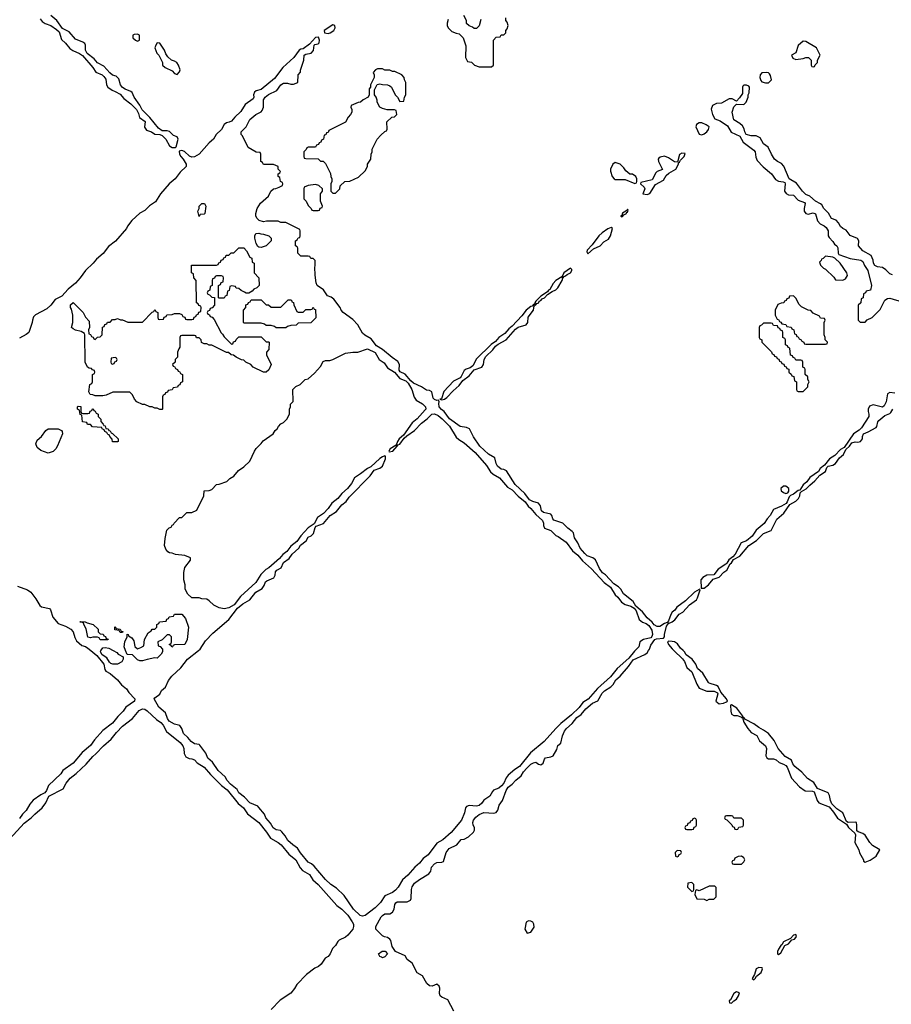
# Model space of a CAD drawing. Header units: inches. Extents: x 2380053 to 2584298, y 380219 to 546618.
# Tile 432 of 656: x 2482419 to 2489461, y 447142 to 455096. Entities that reach past the tile are written whole.
import ezdxf

# ---------------------------------------------------------------- set-up
doc = ezdxf.new("R2010")
doc.units = ezdxf.units.IN
doc.header["$MEASUREMENT"] = 0
doc.layers.add('C4484', color=7, linetype='Continuous')
doc.layers.add('C4485', color=7, linetype='Continuous')

msp = doc.modelspace()

# ---------------------------------------------------------------- linework, layer by layer
at = {"layer": 'C4484', "color": 2, "elevation": 50}
for points in [[(2482993.3, 450000), (2483040.9, 449960.9), (2483099.1, 449890), (2483106.8, 449846.8), (2483114.8, 449834.8), (2483150, 449816), (2483210, 449762.8), (2483242, 449722), (2483280.7, 449690), (2483300.4, 449660.4), (2483350.4, 449610.4), (2483346, 449590), (2483276.7, 449543.3), (2483255.5, 449510), (2483211.8, 449468.2), (2483170, 449413.2), (2483090, 449354), (2483022, 449278), (2482990, 449232.7), (2482924.4, 449175.6), (2482850.8, 449090), (2482768.5, 449031.5), (2482750, 449005.2), (2482650.7, 448909.3), (2482636, 448870), (2482622, 448850), (2482590, 448835.3), (2482528.2, 448791.8), (2482502, 448758), (2482472.1, 448707.9), (2482441.1, 448678.9), (2482416.5, 448643.5)], [(2483174.4, 450000), (2483203.6, 449983.6), (2483214, 449970), (2483254, 449950), (2483254, 449930), (2483244.7, 449910), (2483210, 449889.5), (2483170.4, 449889.6), (2483156.1, 449896.1), (2483145.3, 449905.3), (2483122.5, 449942.5), (2483084.2, 449964.2), (2483072.7, 449990), (2483075.5, 450000)], [(2483573, 450000), (2483572, 449990), (2483562, 449970), (2483530, 449938), (2483510, 449942), (2483450, 449928.7), (2483410, 449918), (2483390, 449918), (2483370, 449926), (2483330, 449966), (2483287.3, 449967.3), (2483274.1, 450000)], [(2487390.5, 450000), (2487385.3, 449994.7), (2487341.1, 449938.9), (2487245.1, 449854.9), (2487192.4, 449787.6), (2487086.9, 449693.1), (2487012.3, 449607.7), (2486970, 449579.5), (2486939.9, 449540.1), (2486878.3, 449481.7), (2486790.5, 449410), (2486750.5, 449370), (2486655.3, 449264.7), (2486547.2, 449172.8), (2486456, 449064), (2486419.9, 449040.1), (2486366.4, 448993.6), (2486348.9, 448971.1), (2486330.4, 448929.6), (2486311.9, 448908.1), (2486290.4, 448889.6), (2486248.4, 448871.6), (2486238.4, 448861.6), (2486217.2, 448822.8), (2486170, 448792.7), (2486153.3, 448766.7), (2486130.3, 448749.7), (2486110, 448742), (2486050, 448749.2), (2486030, 448741.2), (2486022, 448730), (2486011.8, 448690), (2485988.2, 448630), (2485905.5, 448530), (2485838.8, 448470), (2485790, 448445.2), (2485718.8, 448350), (2485679.9, 448320.1), (2485650, 448282.7), (2485610.3, 448249.7), (2485554, 448186), (2485511.8, 448148.2), (2485477, 448090), (2485455.3, 448064.7), (2485430, 448046.6), (2485370, 448018), (2485335.4, 447964.6), (2485290, 447922.9), (2485210, 447860.9), (2485190, 447855.1), (2485170, 447860.9), (2485116, 447910), (2485041, 448021), (2484979.3, 448079.3), (2484933.2, 448110), (2484889.8, 448149.8), (2484799.4, 448259.4), (2484776.9, 448276.9), (2484749.7, 448289.7), (2484686.7, 448366.7), (2484664.7, 448404.7), (2484626, 448430), (2484585.3, 448465.3), (2484564.1, 448504.1), (2484537, 448537), (2484526, 448546), (2484490, 448551.8), (2484467.2, 448567.2), (2484445.1, 448605.1), (2484408.3, 448648.3), (2484397.6, 448677.6), (2484352, 448732), (2484342, 448742), (2484279.3, 448770), (2484235.8, 448815.8), (2484189.7, 448849.7), (2484177.1, 448877.1), (2484120.9, 448920.9), (2484094, 448950), (2484078.9, 448978.9), (2484022, 449030), (2483978, 449098), (2483939.5, 449130), (2483922, 449170), (2483875.6, 449235.6), (2483870, 449240.9), (2483830, 449247.8), (2483804.1, 449264.1), (2483777.2, 449297.2), (2483741.6, 449330), (2483729.6, 449370), (2483714, 449394), (2483670, 449404.7), (2483627, 449430), (2483613.6, 449450), (2483597.2, 449497.2), (2483543.3, 449543.3), (2483505.2, 449610), (2483510, 449618), (2483552.1, 449647.9), (2483563.9, 449676.1), (2483596.9, 449703.1), (2483620.7, 449759.3), (2483647.3, 449792.7), (2483719.7, 449860.3), (2483774.5, 449930), (2483863.3, 450000)], [(2485927.1, 447087.1), (2485878.3, 447178.3), (2485830, 447199.5), (2485816, 447210), (2485809.6, 447229.6), (2485812.7, 447272.7), (2485808.7, 447290), (2485790, 447304), (2485750.4, 447289.6), (2485730, 447292.3), (2485709.7, 447309.7), (2485672.3, 447372.3), (2485630, 447397.2), (2485590, 447474), (2485550, 447505.2), (2485534.2, 447534.2), (2485456, 447570), (2485429.7, 447609.7), (2485417.4, 447657.4), (2485409.7, 447669.7), (2485390, 447682.9), (2485366.9, 447686.9), (2485350, 447696), (2485297.2, 447750), (2485297.2, 447770), (2485339, 447850), (2485350, 447861), (2485370, 447874), (2485410, 447874), (2485432, 447888), (2485443.7, 447910), (2485449.4, 447950), (2485458, 447962), (2485470, 447970.5), (2485550, 447970.7), (2485576.6, 447983.4), (2485582.7, 447997.3), (2485584.5, 448070), (2485590, 448091), (2485610, 448121), (2485649, 448150), (2485724.7, 448195.3), (2485740.7, 448219.3), (2485747, 448250), (2485770, 448276.3), (2485790, 448287.3), (2485830, 448291), (2485843.1, 448296.9), (2485866, 448370), (2485890, 448401), (2485949.6, 448430.4), (2485986.8, 448473.2), (2486010, 448476), (2486045.6, 448494.4), (2486086, 448534), (2486093.2, 448550), (2486093.2, 448570), (2486082.7, 448590), (2486079.5, 448610), (2486085.6, 448630), (2486105.4, 448654.6), (2486130, 448675.5), (2486170, 448690.6), (2486250, 448686), (2486269, 448691), (2486282, 448710), (2486294, 448750), (2486321.2, 448790), (2486349.3, 448870), (2486364.4, 448895.6), (2486398.3, 448921.7), (2486426.6, 448953.4), (2486471.7, 448988.3), (2486490, 449021), (2486516, 449050), (2486550, 449082), (2486570, 449093.4), (2486590, 449097.3), (2486610, 449082.8), (2486630, 449076), (2486648.7, 449090), (2486658, 449122), (2486666.3, 449133.7), (2486710, 449141), (2486729.1, 449150.9), (2486760.2, 449199.8), (2486766, 449234), (2486790, 449252), (2486803.7, 449310), (2486822, 449350), (2486838, 449370), (2486882.7, 449410), (2486921.3, 449458.7), (2486956.1, 449483.9), (2486992.3, 449530), (2487046, 449574), (2487090, 449594.8), (2487124, 449656), (2487144, 449676), (2487194, 449706), (2487214.7, 449725.3), (2487236.2, 449763.8), (2487270, 449794), (2487338, 449870), (2487374.5, 449925.5), (2487470, 449968), (2487490, 449982), (2487500.7, 450000)], [(2487704.3, 450000), (2487774.4, 449934.4), (2487790.4, 449910.4), (2487810, 449862.8), (2487850, 449827.3), (2487889.3, 449729.3), (2487910, 449694.9), (2487971.3, 449671.3), (2488030.9, 449670.9), (2488057.3, 449657.3), (2488061, 449650), (2488044.9, 449590), (2488070, 449570.6), (2488104.5, 449575.5), (2488130, 449584.7), (2488138, 449590), (2488129.3, 449610), (2488084.7, 449664.7), (2488062, 449710), (2488050, 449719), (2487990, 449736), (2487983, 449743), (2487937.7, 449817.7), (2487896.2, 449856.2), (2487880.9, 449890), (2487852, 449930), (2487804.4, 449964.4), (2487789.3, 449990), (2487778.5, 450000)], [(2482340.5, 448479.5), (2482455.2, 448604.8), (2482512.2, 448647.8), (2482540.4, 448679.6), (2482599.5, 448730), (2482631.3, 448768.7), (2482655.1, 448824.9), (2482770, 448882), (2482794, 448930), (2482827, 448970), (2482873.9, 449006.1), (2482957.2, 449082.8), (2483010, 449144.9), (2483035.2, 449164.8), (2483095.1, 449230), (2483156.6, 449283.4), (2483201.3, 449338.7), (2483250, 449388), (2483329.7, 449450.3), (2483383.3, 449516.7), (2483410, 449530.4), (2483430, 449525.5), (2483450, 449512.7), (2483523.4, 449443.4), (2483558, 449418), (2483577.2, 449397.2), (2483605.3, 449345.3), (2483716, 449256), (2483737.6, 449230), (2483746.4, 449210), (2483748.5, 449168.5), (2483761.7, 449141.7), (2483788.4, 449128.4), (2483810, 449125.5), (2483830, 449116.3), (2483853.5, 449093.5), (2483910, 449057.1), (2483959.9, 448999.9), (2484050, 448910.6), (2484094, 448874), (2484184.9, 448764.9), (2484228, 448730), (2484260.3, 448680.3), (2484350.5, 448610), (2484413, 448533), (2484444.4, 448484.4), (2484507.3, 448450), (2484530.3, 448430.3), (2484594.4, 448354.4), (2484650.3, 448310.3), (2484685.3, 448245.3), (2484702.9, 448222.9), (2484759.1, 448190), (2484788.6, 448148.6), (2484831.6, 448111.6), (2484980.3, 447940.3), (2485020.7, 447910), (2485070, 447862.8), (2485106, 447810), (2485114.8, 447790), (2485117.3, 447770), (2485110.4, 447749.6), (2485070, 447700.9), (2485050, 447685.1), (2484999.9, 447660.1), (2484990.4, 447649.6), (2484970, 447617.2), (2484946.9, 447593.1), (2484928.2, 447550), (2484910.3, 447529.7), (2484886.1, 447513.9), (2484854.4, 447465.6), (2484832.4, 447447.6), (2484804.8, 447435.2), (2484737, 447383), (2484657, 447303), (2484639.3, 447270), (2484610, 447232.3), (2484524.2, 447175.8), (2484450, 447099.5)]]:
    msp.add_lwpolyline(points, dxfattribs=at)
for points in [[(2488170, 449562), (2488162, 449558), (2488163.7, 449510), (2488170, 449486.8), (2488190, 449474.9), (2488215.9, 449475.9), (2488244.9, 449464.9), (2488250, 449458), (2488259.6, 449459.6), (2488270, 449422), (2488302, 449370), (2488330, 449339.1), (2488374.6, 449314.6), (2488397.1, 449270), (2488444.9, 449230), (2488453.4, 449210), (2488447.3, 449150), (2488454.8, 449134.8), (2488470, 449126), (2488510, 449126), (2488530, 449116), (2488554.6, 449094.6), (2488590, 449083), (2488610.4, 449070.4), (2488619, 449059), (2488654.9, 448970), (2488719.9, 448899.9), (2488766.5, 448866.5), (2488823.4, 448863.4), (2488837.6, 448857.6), (2488863, 448790), (2488874.8, 448770), (2488958.7, 448738.7), (2488995.2, 448695.2), (2489025.3, 448645.3), (2489098.5, 448598.5), (2489115.5, 448570), (2489165.8, 448525.8), (2489170.8, 448510.8), (2489166, 448450), (2489198.4, 448390), (2489205.5, 448365.5), (2489238, 448310), (2489238, 448298), (2489250, 448292), (2489290, 448306), (2489340.2, 448339.8), (2489368, 448390), (2489310, 448424.5), (2489287.6, 448450), (2489249.6, 448510), (2489230, 448523.5), (2489194.8, 448534.8), (2489183.7, 448543.7), (2489183.6, 448590), (2489179, 448610), (2489170, 448614), (2489111.9, 448611.9), (2489100.1, 448620.1), (2489070, 448689.3), (2489020.5, 448720.5), (2488981, 448761), (2488969.6, 448789.6), (2488962.7, 448830), (2488951.8, 448851.8), (2488864.5, 448884.5), (2488834.9, 448934.9), (2488785.4, 448965.4), (2488738.3, 449018.3), (2488682.8, 449062.8), (2488665.8, 449085.8), (2488653.6, 449113.6), (2488604.7, 449144.7), (2488547.7, 449207.7), (2488513.6, 449273.6), (2488469, 449330), (2488430, 449357.2), (2488390, 449377.2), (2488350, 449409.2), (2488283.1, 449443.1), (2488270, 449458), (2488260.4, 449460.4), (2488262, 449470), (2488214.3, 449534.3)], [(2488170, 448666), (2488130, 448666), (2488118, 448662), (2488114, 448650), (2488118, 448638), (2488132.7, 448632.7), (2488172.7, 448592.7), (2488178, 448578), (2488192.7, 448572.7), (2488198, 448558), (2488210, 448554), (2488222, 448558), (2488230, 448574), (2488262, 448578), (2488266, 448590), (2488266, 448630), (2488250, 448646), (2488190, 448646), (2488182, 448662)], [(2487870, 448646), (2487858, 448642), (2487852.7, 448627.3), (2487838, 448622), (2487832.7, 448607.3), (2487818, 448602), (2487812.7, 448587.3), (2487798, 448582), (2487794, 448570), (2487798, 448558), (2487810, 448554), (2487850, 448554), (2487862, 448558), (2487867.3, 448572.7), (2487882, 448578), (2487886, 448590), (2487886, 448630), (2487882, 448642)], [(2487730, 448386), (2487714, 448370), (2487718, 448338), (2487730, 448334), (2487742, 448338), (2487747.3, 448352.7), (2487762, 448358), (2487766, 448370), (2487762, 448382)], [(2488250, 448338), (2488223.6, 448336.4), (2488198, 448322), (2488192.7, 448307.3), (2488178, 448302), (2488174, 448290), (2488178, 448278), (2488190, 448274), (2488250, 448274), (2488270, 448294), (2488278, 448310), (2488270, 448326)], [(2487850, 448126), (2487818, 448122), (2487814, 448090), (2487850, 448054), (2487862, 448058), (2487866, 448070), (2487866, 448110)], [(2487990, 448098), (2487910, 448058), (2487890, 448066), (2487878, 448062), (2487874, 448030), (2487890, 447994), (2487950, 447992), (2487970, 447982), (2487990, 447992), (2488027.3, 447992.7), (2488046, 448010), (2488047.3, 448087.3), (2488036.4, 448096.4)], [(2486530, 447818), (2486510, 447806), (2486501, 447750), (2486518, 447718), (2486550, 447724.7), (2486575.5, 447764.5), (2486574, 447790), (2486564.7, 447804.7), (2486550, 447815.3)], [(2488690, 447706), (2488670, 447702), (2488646.4, 447673.6), (2488590, 447646), (2488578, 447622), (2488570, 447618), (2488550, 447588), (2488542.8, 447570), (2488542, 447550), (2488550, 447544.7), (2488570, 447558), (2488602, 447618), (2488630, 447632), (2488656.4, 447663.6), (2488678, 447670), (2488690, 447682), (2488695.3, 447690)], [(2485350, 447519), (2485342, 447522), (2485329.4, 447529.4), (2485319, 447550), (2485348.2, 447571.8), (2485372, 447572), (2485390.5, 447550), (2485370, 447525.2)], [(2488390, 447439.6), (2488370, 447429), (2488356.8, 447383.2), (2488338, 447350), (2488350, 447341), (2488362, 447350), (2488373.2, 447370), (2488410, 447398.8), (2488421.2, 447430), (2488416.6, 447436.6)], [(2488210, 447242), (2488187.7, 447230), (2488161, 447179), (2488152, 447170), (2488154, 447154), (2488170, 447152), (2488188.9, 447171.1), (2488210, 447182.8), (2488226.6, 447210), (2488235.5, 447235.5)]]:
    msp.add_lwpolyline(points, close=True, dxfattribs=at)
at = {"layer": 'C4485', "color": 2, "elevation": 50}
for points in [[(2482584.1, 455104.1), (2482601.6, 455081.6), (2482625.5, 455065.5), (2482670.4, 455050.4), (2482717.3, 455017.3), (2482737.3, 454997.3), (2482757.1, 454937.1), (2482790, 454906.8), (2482823.4, 454863.4), (2482846.9, 454846.9), (2482902, 454822), (2482926.2, 454806.2), (2483010.4, 454710.4), (2483033, 454673), (2483084.7, 454650), (2483098.4, 454638.4), (2483114.6, 454614.6), (2483120.7, 454570), (2483131, 454550), (2483165.5, 454525.5), (2483190, 454517.3), (2483230, 454494), (2483260.5, 454460.5), (2483317.4, 454417.4), (2483362, 454370), (2483378.7, 454338.7), (2483387, 454307), (2483432.7, 454272.7), (2483428.6, 454228.6), (2483443.9, 454203.9), (2483484.7, 454190), (2483510, 454171), (2483550, 454167.7), (2483570, 454160.7), (2483600.7, 454130), (2483630, 454076), (2483650, 454064), (2483676.5, 454063.5), (2483682, 454070), (2483699.6, 454130), (2483690, 454149.2), (2483660.5, 454160.5), (2483630, 454192), (2483610, 454197.6), (2483570, 454199.3), (2483540.1, 454220.1), (2483470, 454306), (2483407.5, 454367.5), (2483390, 454405.2), (2483342.7, 454470), (2483327, 454507), (2483316.6, 454516.6), (2483270, 454535.1), (2483249.6, 454549.6), (2483233.2, 454570), (2483219, 454619), (2483199, 454639), (2483170, 454649), (2483146.6, 454666.6), (2483099.6, 454719.6), (2483047.6, 454747.6), (2483019.6, 454779.6), (2482963.7, 454823.7), (2482949.3, 454849.3), (2482949.3, 454889.3), (2482944.7, 454904.7), (2482930, 454915.3), (2482870, 454939.3), (2482817.7, 454997.7), (2482765.4, 455025.4), (2482719, 455090), (2482669.6, 455129.6)], [(2485882, 455098), (2485872.7, 455067.3), (2485872, 455050), (2485882, 455030), (2485910, 455002), (2485946, 454986), (2485970, 454982), (2486002, 454950), (2486023.6, 454883.6), (2486022, 454790), (2486038, 454758), (2486070, 454754), (2486094, 454730), (2486130, 454714), (2486230, 454714), (2486246, 454730), (2486246, 454930), (2486270, 454954), (2486302, 454958), (2486310, 454974), (2486330, 454974), (2486346, 454990), (2486346, 455010), (2486356.4, 455023.6), (2486366, 455050), (2486356.4, 455076.4), (2486346, 455090), (2486346, 455110)], [(2486143.6, 455096.4), (2486130, 455046), (2486110, 455026), (2486090, 455026), (2486076.4, 455036.4), (2486050, 455046), (2486030, 455066), (2486028, 455090), (2486008, 455130)], [(2487500.7, 450000), (2487506.6, 450010), (2487517.6, 450042.4), (2487551.9, 450088.1), (2487564.5, 450095.5), (2487620.4, 450099.6), (2487629.1, 450110.9), (2487629.1, 450129.1), (2487644.1, 450195.9), (2487660.2, 450219.8), (2487690, 450230.8), (2487711.5, 450248.5), (2487747.3, 450292.7), (2487776, 450310), (2487829.5, 450370.5), (2487886, 450410), (2487895.4, 450424.6), (2487918, 450490), (2487915.3, 450495.3), (2487910, 450494), (2487870, 450472.7), (2487799.5, 450400.5), (2487728.6, 450351.4), (2487712.8, 450327.2), (2487690, 450309), (2487679.1, 450290), (2487661, 450239), (2487652, 450230), (2487658, 450222), (2487650, 450226), (2487630, 450219.3), (2487590, 450195.1), (2487570, 450194.5), (2487546.6, 450206.6), (2487529, 450230), (2487490, 450264), (2487450, 450313.2), (2487398, 450358), (2487375.9, 450395.9), (2487297.6, 450457.6), (2487276.3, 450496.3), (2487255.8, 450515.8), (2487219.5, 450539.5), (2487151.4, 450611.4), (2487127, 450627), (2487102.4, 450662.4), (2487071.7, 450731.7), (2487050, 450749.3), (2487005.1, 450765.1), (2486983.8, 450783.8), (2486948.3, 450828.3), (2486929.6, 450869.6), (2486901.2, 450910), (2486892.3, 450950), (2486882.7, 450962.7), (2486848.3, 450988.3), (2486808.2, 451028.2), (2486733.6, 451053.6), (2486725.3, 451065.3), (2486719.6, 451090), (2486710, 451102), (2486650, 451114), (2486635.6, 451130), (2486626.6, 451170), (2486610, 451189.6), (2486564, 451204), (2486537.6, 451217.6), (2486499.5, 451270), (2486422, 451342), (2486351.5, 451451.5), (2486330, 451462), (2486310, 451465.6), (2486278.4, 451490), (2486268, 451510), (2486256.6, 451556.6), (2486206.6, 451586.6), (2486136, 451650), (2486085.7, 451725.7), (2486052.2, 451792.2), (2486030, 451801.7), (2485977.2, 451810), (2485892.8, 451872.8), (2485849.3, 451930), (2485826.6, 451946.6), (2485808.2, 451968.2), (2485804.1, 451995.9), (2485808.9, 452008.9), (2485802, 452022), (2485790, 452021.2), (2485770, 452029.3), (2485760.1, 452040.1), (2485749.2, 452090), (2485730, 452100.7), (2485704.6, 452104.6), (2485666.6, 452130), (2485600.7, 452160.7), (2485578.4, 452178.4), (2485532.8, 452232.8), (2485491.8, 452251.8), (2485485.6, 452265.6), (2485487.1, 452310), (2485474.5, 452334.5), (2485427.4, 452367.4), (2485351.3, 452431.3), (2485302, 452462), (2485259.1, 452519.1), (2485208.2, 452548.2), (2485190, 452563.7), (2485151.3, 452631.3), (2485110, 452673.2), (2485032.7, 452730), (2485017.2, 452750), (2485009.2, 452770), (2484957.5, 452837.5), (2484934.2, 452854.2), (2484905.1, 452865.1), (2484874.3, 452914.3), (2484823.7, 452950), (2484814, 452970), (2484807, 453033), (2484803.1, 453096.9), (2484807.3, 453107.3), (2484806, 453150), (2484790, 453166), (2484770, 453166), (2484762, 453182), (2484750, 453186), (2484690, 453186), (2484666, 453210), (2484666, 453250), (2484662, 453262), (2484646, 453270), (2484646, 453310), (2484662, 453318), (2484670, 453334), (2484682, 453338), (2484686, 453350), (2484686, 453390), (2484682, 453402), (2484570, 453458), (2484530, 453458), (2484507.3, 453467.3), (2484490, 453468), (2484412.7, 453467.3), (2484390, 453462), (2484354.6, 453474.6), (2484338, 453490), (2484328, 453510), (2484328, 453530), (2484338, 453570), (2484364.7, 453615.3), (2484428, 453670), (2484448, 453710), (2484468.9, 453731.1), (2484487.3, 453732.7), (2484516.4, 453743.6), (2484542, 453758), (2484546, 453770), (2484542, 453782), (2484526, 453790), (2484522, 453822), (2484506, 453830), (2484506, 453850), (2484522, 453858), (2484526, 453870), (2484506, 453890), (2484506, 453910), (2484470, 453926), (2484390, 453926), (2484382, 453942), (2484366, 453950), (2484366, 454010), (2484362, 454022), (2484330, 454026), (2484264, 454064), (2484218, 454158), (2484208, 454170), (2484208, 454190), (2484248, 454230), (2484278, 454290), (2484326, 454330), (2484368.9, 454351.1), (2484378, 454362), (2484389.2, 454390.8), (2484389.2, 454450), (2484402, 454470), (2484429.4, 454490.6), (2484496, 454524), (2484529.3, 454570.7), (2484550, 454584.7), (2484583.6, 454583.6), (2484610, 454574), (2484630, 454574), (2484666, 454590), (2484668, 454650), (2484688.4, 454671.6), (2484688.4, 454688.4), (2484715.3, 454770), (2484718, 454810), (2484730, 454818), (2484774, 454826), (2484794, 454846), (2484798, 454890), (2484804, 454896), (2484830, 454902), (2484838, 454910), (2484842, 454930), (2484833.6, 454953.6), (2484808.4, 454951.6), (2484760.7, 454899.3), (2484710, 454862), (2484690, 454859), (2484678, 454850), (2484634, 454790), (2484544, 454710), (2484478.4, 454621.6), (2484370, 454533.2), (2484330, 454520.9), (2484314.8, 454510), (2484308, 454490), (2484310.6, 454469.4), (2484304, 454456), (2484241, 454410), (2484205.2, 454354.8), (2484156, 454310), (2484130, 454277.2), (2484112.7, 454267.3), (2484090, 454262.7), (2484070.5, 454249.5), (2484050.4, 454209.6), (2484006, 454170), (2483986, 454130), (2483950, 454102), (2483870, 454009.3), (2483830, 453989.2), (2483810, 453985.2), (2483790, 453993.2), (2483750, 454032), (2483730, 454039.5), (2483706.8, 454033.2), (2483710.8, 454010), (2483720.7, 453990), (2483738.8, 453970), (2483762.8, 453930), (2483762.8, 453910), (2483716.7, 453863.3), (2483674, 453810), (2483626.8, 453770), (2483557.3, 453690), (2483516.5, 453623.5), (2483468.5, 453591.5), (2483430, 453556), (2483390, 453533.2), (2483326, 453474), (2483290.5, 453429.5), (2483280.7, 453410), (2483192.1, 453307.9), (2483135.1, 453264.9), (2483093.8, 453206.2), (2483038.8, 453161.2), (2483012, 453128), (2482950, 453069.2), (2482908.2, 453011.8), (2482870, 452969), (2482810, 452919.3), (2482758.3, 452861.7), (2482704.8, 452835.2), (2482670, 452789.2), (2482639, 452761), (2482547.9, 452712.1), (2482530, 452695.3), (2482521, 452670), (2482520.7, 452650), (2482491.5, 452568.5), (2482470, 452551.8), (2482416.4, 452523.6)], [(2489470, 453034), (2489450, 453042), (2489416.5, 453076.5), (2489390, 453095.3), (2489350, 453099), (2489328, 453110), (2489318, 453130), (2489314.6, 453154.6), (2489298, 453190), (2489230, 453228.7), (2489195.3, 453270), (2489198, 453310), (2489188.4, 453328.4), (2489130, 453354), (2489096.9, 453396.9), (2489069.2, 453410), (2489050, 453426), (2489035.4, 453455.4), (2489015.4, 453475.4), (2488977.2, 453490), (2488953.6, 453533.6), (2488916, 453570), (2488900.1, 453600.1), (2488889.8, 453609.8), (2488849, 453630), (2488802, 453670), (2488770, 453685.2), (2488742.7, 453710), (2488694.9, 453774.9), (2488637.2, 453810), (2488593.8, 453913.8), (2488573.4, 453933.4), (2488541.2, 453950), (2488518, 453970), (2488492.7, 454010), (2488466.3, 454066.3), (2488430, 454093.2), (2488400.5, 454140.5), (2488370, 454158.4), (2488330, 454157), (2488289, 454170), (2488278, 454190), (2488273.8, 454213.8), (2488258.3, 454238.3), (2488237.7, 454257.7), (2488187.8, 454287.8), (2488175.3, 454350), (2488189.1, 454390.9), (2488210, 454414), (2488270, 454412), (2488288, 454430), (2488306, 454470), (2488306, 454490), (2488314, 454506), (2488315.3, 454550), (2488310, 454558), (2488290, 454568), (2488270, 454568), (2488262, 454558), (2488258, 454550), (2488259.6, 454500.4), (2488235.3, 454464.7), (2488210, 454438), (2488176, 454456), (2488150, 454457.2), (2488090, 454422), (2488050, 454418), (2488016.9, 454403.1), (2488006.8, 454373.2), (2488016.3, 454330), (2488035.5, 454295.5), (2488078, 454278), (2488138.9, 454238.9), (2488168.1, 454188.1), (2488236.5, 454156.5), (2488265.5, 454105.5), (2488350, 454042), (2488360.3, 454030), (2488366.8, 453986.8), (2488378.8, 453958.8), (2488426.6, 453906.6), (2488492, 453852), (2488526.4, 453806.4), (2488550, 453792.8), (2488587.4, 453787.4), (2488600.7, 453780.7), (2488604.9, 453770), (2488599, 453710), (2488612, 453692), (2488630, 453682.3), (2488670, 453678.3), (2488710, 453639), (2488759.9, 453619.9), (2488766.4, 453610), (2488756.9, 453570), (2488756.9, 453550), (2488770, 453530.4), (2488790, 453524.6), (2488830, 453535.3), (2488848.7, 453528.7), (2488864.4, 453470), (2488885.9, 453445.9), (2488918.8, 453430), (2488936.1, 453416.1), (2488950.7, 453390), (2488950.8, 453350.8), (2488958, 453338), (2488990, 453304.7), (2489002.5, 453282.5), (2489022, 453270), (2489030, 453254), (2489031, 453211), (2489038, 453198), (2489127.7, 453167.7), (2489214.8, 453154.8), (2489230, 453142), (2489244, 453110), (2489270.7, 453070.7), (2489301, 452950), (2489292, 452910), (2489258, 452902), (2489254, 452890), (2489238, 452882), (2489234, 452850), (2489218, 452842), (2489214, 452810), (2489194, 452790), (2489194, 452670), (2489210, 452654), (2489250, 452654), (2489267.3, 452672.7), (2489306, 452690), (2489370, 452754), (2489408, 452830), (2489430, 452844.7), (2489450, 452846), (2489550, 452818)], [(2483863.3, 450000), (2483876, 450010), (2483920.7, 450079.3), (2483979.4, 450140.6), (2484110, 450250.6), (2484178, 450342), (2484222.3, 450377.7), (2484277.2, 450410), (2484328.1, 450471.9), (2484377.4, 450502.6), (2484394.2, 450525.8), (2484405.6, 450554.4), (2484415.8, 450564.2), (2484472.1, 450587.9), (2484483.7, 450610), (2484484.9, 450635.1), (2484497.2, 450650), (2484531.5, 450668.5), (2484549.6, 450710.4), (2484596.9, 450743.1), (2484621.3, 450778.7), (2484673.4, 450826.6), (2484687.7, 450852.3), (2484734.3, 450885.7), (2484750, 450917.3), (2484772.9, 450927.1), (2484793.8, 450946.2), (2484805.1, 450994.9), (2484815.6, 451004.4), (2484873.4, 451026.6), (2484927.8, 451092.2), (2484977.7, 451122.3), (2485022.8, 451177.2), (2485055.8, 451204.2), (2485079.6, 451240.4), (2485250, 451410.8), (2485281.7, 451458.3), (2485330, 451473), (2485351.2, 451488.8), (2485375.6, 451550), (2485375.3, 451570), (2485370, 451572.3), (2485350, 451565.1), (2485329, 451551), (2485256.7, 451483.3), (2485230, 451469.4), (2485173.5, 451426.5), (2485123.8, 451396.2), (2485100.7, 451350), (2485067.3, 451310), (2485020.7, 451270), (2484990.4, 451229.6), (2484940.7, 451190), (2484912.3, 451147.7), (2484874, 451106), (2484824.4, 451075.6), (2484797.1, 451022.9), (2484748.8, 450991.2), (2484690, 450926), (2484658.9, 450881.1), (2484610, 450843.7), (2484578.6, 450801.4), (2484543.8, 450776.2), (2484517, 450743), (2484432.2, 450667.8), (2484406.4, 450653.6), (2484366.2, 450613.8), (2484325.5, 450550), (2484202.6, 450437.4), (2484150.5, 450369.5), (2484110, 450346), (2484070, 450337.2), (2484030, 450344), (2483986.3, 450366.3), (2483950, 450402), (2483930, 450415.3), (2483890, 450418), (2483870, 450426), (2483810, 450426), (2483776.4, 450456.4), (2483756.4, 450496.4), (2483755.3, 450530), (2483744, 450570), (2483744, 450630), (2483754, 450670), (2483798, 450730), (2483798, 450750), (2483752.7, 450767.3), (2483676.4, 450776.4), (2483650, 450788), (2483628.4, 450788.4), (2483616.4, 450796.4), (2483600.2, 450820.2), (2483589, 450850), (2483594.6, 450905.4), (2483608.4, 450971.6), (2483627.3, 450992.7), (2483642, 450998), (2483650, 451014), (2483662, 451018), (2483666, 451030), (2483710, 451074), (2483730, 451074), (2483770, 451114), (2483810, 451114), (2483850, 451134), (2483908, 451250), (2483908.7, 451291.3), (2483950, 451292), (2483970, 451302), (2484010, 451342), (2484030, 451344.7), (2484093.6, 451366.4), (2484118, 451390), (2484148, 451410), (2484185.6, 451454.4), (2484230, 451484.7), (2484278, 451530), (2484315.3, 451610), (2484330, 451632), (2484370, 451672), (2484385.6, 451694.4), (2484466, 451750), (2484483.1, 451776.9), (2484498, 451790), (2484508.9, 451811.1), (2484530, 451832), (2484550, 451842), (2484578, 451870), (2484598, 451910), (2484598, 451950), (2484608, 451970), (2484608, 451990), (2484627.3, 452012.7), (2484626, 452110), (2484650, 452134), (2484686, 452150), (2484726, 452190), (2484750, 452194), (2484800.4, 452239.6), (2484850, 452294), (2484870, 452334), (2484890, 452342), (2484923.6, 452343.6), (2484950, 452351.3), (2485050, 452401), (2485110, 452411), (2485151.6, 452411.6), (2485230, 452436), (2485290, 452406.8), (2485322.4, 452350), (2485363, 452323), (2485390, 452283), (2485446.8, 452250), (2485490, 452198), (2485537.6, 452177.6), (2485559, 452159), (2485586.4, 452110), (2485605.9, 452045.9), (2485623.5, 452023.5), (2485673.7, 451993.7), (2485697.3, 451970), (2485699.1, 451950), (2485695.3, 451944.7), (2485630, 451873.2), (2485590, 451839), (2485519.3, 451740.7), (2485484.9, 451710), (2485471, 451690), (2485459.8, 451660.2), (2485411, 451630), (2485401, 451610), (2485404, 451604), (2485432.7, 451610), (2485468, 451650), (2485462, 451658), (2485470, 451652), (2485477.2, 451662.8), (2485491.5, 451668.5), (2485525.2, 451714.8), (2485546, 451734), (2485610, 451776.3), (2485664.2, 451835.8), (2485710, 451870.6), (2485749.6, 451910.4), (2485770, 451913), (2485799, 451899), (2485832.4, 451872.4), (2485891.9, 451811.9), (2485944.9, 451724.9), (2485965.8, 451705.8), (2486010, 451678), (2486099.9, 451599.9), (2486190, 451494), (2486222.4, 451442.4), (2486244.2, 451424.2), (2486295.9, 451395.9), (2486359.5, 451319.5), (2486398.3, 451298.3), (2486446.4, 451246.4), (2486502.4, 451202.4), (2486526.6, 451166.6), (2486550, 451148.2), (2486590, 451099.1), (2486643.8, 451050), (2486650.4, 451030), (2486650.4, 451010), (2486658.8, 450990), (2486710.3, 450970.3), (2486750, 450930.7), (2486770, 450922), (2486835.6, 450875.6), (2486884.5, 450804.5), (2486927.7, 450770), (2486965.8, 450725.8), (2487039.5, 450659.5), (2487142, 450550), (2487193.2, 450513.2), (2487230, 450450.6), (2487252.1, 450432.1), (2487281.6, 450390), (2487310, 450372.4), (2487358, 450358), (2487383.5, 450343.5), (2487399.9, 450319.9), (2487423, 450250), (2487450, 450230.6), (2487479.5, 450219.5), (2487503, 450203), (2487525.1, 450165.1), (2487530.7, 450129.3), (2487527.7, 450112.3), (2487517.1, 450102.9), (2487458, 450090), (2487430.8, 450070), (2487420.5, 450030), (2487390.5, 450000)], [(2489490, 452079.3), (2489450, 452084.5), (2489430, 452074), (2489420.4, 452010), (2489403.7, 451976.3), (2489390, 451967.3), (2489314.6, 451985.4), (2489286.2, 451973.8), (2489273.4, 451950), (2489273.4, 451930), (2489280.7, 451910), (2489278.8, 451890), (2489219.9, 451800.1), (2489200.5, 451779.5), (2489156, 451750), (2489079.3, 451640.7), (2489050, 451624.5), (2489003.9, 451576.1), (2488962, 451550), (2488921.4, 451498.6), (2488887.7, 451470), (2488873.7, 451446.3), (2488802, 451398), (2488777.5, 451362.5), (2488750, 451339), (2488723.5, 451296.5), (2488710, 451292.3), (2488670, 451262.7), (2488646.8, 451253.2), (2488637.3, 451242.7), (2488619.9, 451200.1), (2488611, 451189), (2488573.5, 451166.5), (2488510, 451139.3), (2488482, 451090), (2488457.2, 451062.8), (2488434.1, 451025.9), (2488368.8, 450971.2), (2488336.7, 450923.3), (2488292.4, 450887.6), (2488248, 450870), (2488201.1, 450778.9), (2488182, 450758), (2488147.4, 450732.6), (2488133.7, 450706.3), (2488123.4, 450696.6), (2488062.4, 450657.6), (2488027.7, 450612.3), (2487970, 450609.6), (2487938, 450590), (2487923.1, 450570), (2487924.7, 450504.7), (2487950, 450504), (2487984.5, 450530), (2488022.7, 450577.3), (2488070, 450594), (2488107.3, 450632.7), (2488131.3, 450648.7), (2488160.1, 450699.9), (2488171, 450709), (2488185.6, 450734.4), (2488236.9, 450763.1), (2488310, 450848), (2488371.3, 450888.7), (2488430, 450945.5), (2488489.5, 450970.5), (2488537.7, 451062.3), (2488592, 451110), (2488640.7, 451179.3), (2488690, 451208), (2488711.2, 451228.8), (2488722, 451250), (2488725.2, 451274.8), (2488735.1, 451284.9), (2488774.5, 451305.5), (2488802.9, 451337.1), (2488843.7, 451370), (2488882.9, 451417.1), (2488930, 451447.3), (2488941.6, 451478.4), (2488951.7, 451488.3), (2488990, 451498.4), (2489009.3, 451510), (2489042.4, 451557.6), (2489076.1, 451583.9), (2489094.8, 451625.2), (2489122.7, 451650), (2489142.5, 451677.5), (2489170, 451686), (2489190, 451684.4), (2489213.2, 451690), (2489229.5, 451710), (2489229.6, 451730.4), (2489237.2, 451750), (2489274.3, 451765.7), (2489337.8, 451802.2), (2489344.7, 451810), (2489353.3, 451846.7), (2489360.8, 451859.2), (2489410, 451899.3), (2489450, 451914), (2489458.2, 451921.8), (2489474, 451950)], [(2482401, 450521), (2482482, 450490), (2482510, 450470.7), (2482550, 450418), (2482582.8, 450362.8), (2482594.4, 450354.4), (2482658.8, 450338.8), (2482666.8, 450330), (2482686, 450270), (2482730, 450218), (2482790, 450197.3), (2482832.5, 450172.5), (2482850.4, 450150.4), (2482864.5, 450104.5), (2482878.8, 450078.8), (2482922, 450042), (2482950, 450033), (2482970, 450019.1), (2482993.3, 450000)], [(2483274.1, 450000), (2483262, 450030), (2483268.4, 450071.6), (2483286, 450110), (2483287.3, 450132.7), (2483294, 450130), (2483298, 450118), (2483323.6, 450103.6), (2483339.8, 450079.8), (2483350, 450034), (2483370, 450014), (2483396.4, 450023.6), (2483422, 450038), (2483428, 450090), (2483456.4, 450143.6), (2483480.4, 450159.6), (2483490, 450172), (2483510, 450174), (2483526, 450190), (2483526, 450210), (2483542, 450218), (2483547.3, 450232.7), (2483602, 450238), (2483607.3, 450252.7), (2483622, 450258), (2483627.3, 450272.7), (2483662, 450278), (2483670, 450294), (2483730, 450294), (2483759.6, 450259.6), (2483782, 450190), (2483772, 450090), (2483752, 450050), (2483670, 450046), (2483658, 450042), (2483654, 450030), (2483648, 450028), (2483642, 450042), (2483626, 450050), (2483642, 450058), (2483646, 450070), (2483646, 450110), (2483630, 450126), (2483610, 450126), (2483570, 450086), (2483534, 450070), (2483538, 450038), (2483552.7, 450032.7), (2483574, 450010), (2483573, 450000)], [(2483075.5, 450000), (2483076.5, 450003.5), (2483090, 450022), (2483110, 450024.7), (2483139.6, 450019.6), (2483174.4, 450000)], [(2487778.5, 450000), (2487758.4, 450018.4), (2487734.3, 450054.3), (2487710, 450069.5), (2487690, 450074), (2487664, 450076), (2487652, 450070), (2487660.7, 450050), (2487690, 450013.4), (2487704.3, 450000)]]:
    msp.add_lwpolyline(points, dxfattribs=at)
for points in [[(2484950, 455055.3), (2484878, 455010), (2484882, 454990), (2484910, 454984.9), (2484928, 454990), (2484958, 455010), (2484968, 455030), (2484966, 455050)], [(2483370, 454978), (2483343.6, 454976.4), (2483334, 454970), (2483334, 454950), (2483354, 454930), (2483370, 454922), (2483386, 454930), (2483386, 454970)], [(2483530, 454908), (2483518, 454890), (2483512, 454870), (2483526.4, 454826.4), (2483542, 454810), (2483571.6, 454751.6), (2483574, 454730), (2483594, 454710), (2483650, 454682), (2483670, 454662), (2483690, 454654), (2483710, 454674), (2483715.3, 454690), (2483702, 454730), (2483688, 454750), (2483670, 454762), (2483646, 454770), (2483616.4, 454796.4), (2483600.2, 454820.2), (2483588, 454850), (2483550, 454906)], [(2488750, 454922), (2488710, 454888), (2488691.1, 454828.9), (2488654, 454810), (2488665.4, 454785.4), (2488690, 454774), (2488750, 454782), (2488770, 454792), (2488791.6, 454791.6), (2488814, 454770), (2488814, 454730), (2488818, 454718), (2488830, 454714), (2488842, 454718), (2488847.3, 454732.7), (2488866, 454750), (2488866, 454770), (2488886, 454810), (2488858, 454870), (2488770, 454919)], [(2485350, 454698), (2485310, 454698), (2485294, 454690), (2485274, 454670), (2485282, 454650), (2485282, 454630), (2485254, 454570), (2485254, 454550), (2485243.6, 454536.4), (2485242, 454490), (2485234, 454470), (2485194, 454450), (2485171.3, 454428.7), (2485152.7, 454427.3), (2485098, 454402), (2485094, 454390), (2485102, 454370), (2485102, 454350), (2485092, 454330), (2485072, 454310), (2485050, 454268), (2484918, 454202), (2484910, 454186), (2484898, 454182), (2484892.7, 454167.3), (2484878, 454162), (2484874, 454130), (2484858, 454122), (2484852.7, 454107.3), (2484838, 454102), (2484832.7, 454087.3), (2484818, 454082), (2484810, 454066), (2484750, 454066), (2484738, 454062), (2484732.7, 454047.3), (2484714, 454030), (2484714, 453990), (2484718, 453978), (2484730, 453974), (2484831.6, 453971.6), (2484850, 453954), (2484870, 453954), (2484890, 453934), (2484930, 453854), (2484932, 453830), (2484942, 453810), (2484942, 453790), (2484934, 453770), (2484934, 453710), (2484950, 453694), (2484970, 453694), (2485006, 453730), (2485007.3, 453752.7), (2485046, 453790), (2485087.3, 453792.7), (2485156.4, 453823.6), (2485210, 453874), (2485228, 453910), (2485228, 453930), (2485255.3, 453970), (2485258, 454010), (2485268, 454030), (2485268, 454050), (2485308, 454130), (2485336.4, 454163.6), (2485370, 454194), (2485382, 454198), (2485387.3, 454212.7), (2485386, 454270), (2485426, 454310), (2485447.3, 454312.7), (2485466, 454330), (2485462, 454362), (2485447.3, 454367.3), (2485388.9, 454368.9), (2485350, 454378), (2485328, 454390), (2485308, 454430), (2485307.3, 454447.3), (2485298, 454470), (2485286, 454490), (2485286, 454530), (2485307.3, 454572.7), (2485330, 454578), (2485351.6, 454571.6), (2485391.1, 454571.1), (2485410, 454562), (2485422, 454550), (2485452, 454490), (2485471.3, 454471.3), (2485490, 454434), (2485522, 454438), (2485528.4, 454471.6), (2485538, 454490), (2485538, 454590), (2485528, 454610), (2485526, 454630), (2485506, 454650), (2485450, 454678), (2485430, 454678), (2485410, 454688), (2485370, 454688)], [(2488450, 454669.5), (2488414, 454666), (2488401, 454650), (2488398.8, 454630), (2488406, 454606), (2488414.8, 454594.8), (2488444.9, 454584.9), (2488470, 454587.3), (2488492.3, 454610), (2488485.6, 454645.6), (2488478.3, 454658.3), (2488470, 454666)], [(2487930, 454262.7), (2487910, 454262.7), (2487886, 454250), (2487882.8, 454230), (2487910, 454172), (2487930, 454166.8), (2487950, 454174), (2487972, 454190), (2487985.2, 454210), (2487988.7, 454230), (2487966.6, 454246.6)], [(2487770, 454019), (2487750, 454008), (2487734, 453946), (2487710, 453946.6), (2487660.4, 453980.4), (2487630, 453994.5), (2487593.2, 453986.8), (2487583, 453977), (2487578.8, 453970), (2487580.7, 453950), (2487613.7, 453886.3), (2487570, 453869.4), (2487559.9, 453860.1), (2487530, 453802), (2487438, 453782), (2487434, 453770), (2487463.6, 453743.6), (2487471.1, 453731.1), (2487454, 453690), (2487490, 453684.9), (2487510, 453691.3), (2487555.6, 453764.4), (2487621.5, 453798.5), (2487642.9, 453837.1), (2487662.9, 453857.1), (2487721.2, 453890), (2487741.2, 453930), (2487741.2, 453938.8), (2487750, 453944.7), (2487758, 453962), (2487788.7, 453990), (2487794.6, 454014.6)], [(2487230, 453942), (2487210, 453928), (2487191.3, 453890), (2487191.6, 453871.6), (2487206, 453830), (2487222, 453810), (2487230, 453806), (2487310, 453804.7), (2487390, 453774), (2487402, 453778), (2487406, 453790), (2487406, 453810), (2487398, 453830), (2487370, 453848), (2487348.9, 453848.9), (2487316.4, 453876.4), (2487300.4, 453900.4), (2487270, 453928)], [(2484810, 453766), (2484750, 453758), (2484718, 453742), (2484714, 453730), (2484714, 453650), (2484734, 453630), (2484750, 453594), (2484774, 453570), (2484778, 453558), (2484790, 453554), (2484830, 453554), (2484842, 453558), (2484847.3, 453572.7), (2484862, 453578), (2484866, 453590), (2484848, 453630), (2484848, 453690), (2484866, 453710), (2484866, 453730), (2484836.4, 453756.4)], [(2483870, 453506), (2483858, 453550), (2483868.7, 453571.3), (2483869.3, 453590.7), (2483890, 453612), (2483911.6, 453611.6), (2483922, 453590), (2483914, 453530), (2483910, 453526), (2483878, 453522)], [(2487330, 453566), (2487325.4, 453554.6), (2487290, 453533.2), (2487284.7, 453515.3), (2487274, 453510), (2487283.6, 453503.6), (2487290, 453506), (2487301.2, 453518.8), (2487322, 453530), (2487322, 453538), (2487330, 453542), (2487336.4, 453556.4)], [(2484370, 453255.3), (2484350, 453258), (2484343.1, 453263.1), (2484328.9, 453288.9), (2484318, 453330), (2484318, 453350), (2484326, 453370), (2484350, 453372), (2484366, 453366), (2484390, 453364.7), (2484430.9, 453350.9), (2484451.1, 453331.1), (2484452, 453310), (2484410, 453268.7)], [(2487198, 453418), (2487170, 453406.6), (2487124.4, 453375.6), (2487097.3, 453350), (2487043.7, 453276.3), (2487004.7, 453235.3), (2487002, 453222), (2487010, 453206), (2487056.2, 453243.8), (2487110, 453268.4), (2487137.7, 453302.3), (2487175.9, 453324.1), (2487193.3, 453350), (2487208, 453410)], [(2484250, 452886), (2484236.4, 452896.4), (2484207.3, 452907.3), (2484190, 452926), (2484167.3, 452927.3), (2484162, 452942), (2484130, 452946), (2484118, 452942), (2484112.7, 452907.3), (2484098, 452902), (2484092.7, 452867.3), (2484078, 452862), (2484070, 452846), (2484030, 452846), (2484026, 452850), (2484026, 452950), (2484042, 452958), (2484047.3, 452972.7), (2484062, 452978), (2484066, 453010), (2484062, 453022), (2484050, 453026), (2484010, 453026), (2483998, 453022), (2483992.7, 453007.3), (2483978, 453002), (2483974, 452990), (2483974, 452950), (2483958, 452942), (2483954, 452910), (2483938, 452902), (2483934, 452890), (2483938, 452878), (2483952.7, 452872.7), (2483970, 452854), (2483992.7, 452852.7), (2483994, 452790), (2483972.7, 452767.3), (2483958, 452762), (2483952.7, 452747.3), (2483938, 452742), (2483934, 452730), (2483938, 452718), (2483952.7, 452712.7), (2483958, 452698), (2483972.7, 452692.7), (2483990, 452674), (2484045.4, 452565.4), (2484056.9, 452556.9), (2484070, 452534), (2484130, 452474), (2484142, 452478), (2484147.3, 452492.7), (2484162, 452498), (2484167.3, 452512.7), (2484190, 452534), (2484370, 452534), (2484410, 452494), (2484430, 452494), (2484434, 452490), (2484432.7, 452432.7), (2484414, 452410), (2484414, 452390), (2484452, 452310), (2484431.6, 452268.4), (2484411.6, 452248.4), (2484390, 452248), (2484306, 452290), (2484286, 452310), (2484246, 452330), (2484230, 452346), (2484210, 452348), (2484168.7, 452368.7), (2484147.3, 452387.3), (2484128.7, 452388.7), (2484107.3, 452407.3), (2484090, 452408), (2483970, 452468), (2483950, 452468), (2483930, 452478), (2483910, 452478), (2483888.7, 452488.7), (2483886, 452510), (2483870, 452526), (2483847.3, 452527.3), (2483842, 452542), (2483830, 452546), (2483730, 452546), (2483718, 452542), (2483714, 452530), (2483714, 452450), (2483703.6, 452436.4), (2483694, 452410), (2483694, 452370), (2483674, 452350), (2483674, 452330), (2483654, 452310), (2483658, 452298), (2483670, 452294), (2483678, 452278), (2483694, 452270), (2483698, 452258), (2483710, 452254), (2483718, 452238), (2483734, 452230), (2483734, 452170), (2483718, 452162), (2483712.7, 452147.3), (2483698, 452142), (2483692.7, 452127.3), (2483658, 452122), (2483650, 452106), (2483618, 452102), (2483612.7, 452087.3), (2483598, 452082), (2483592.7, 452067.3), (2483578, 452062), (2483574, 452050), (2483574, 451950), (2483570, 451948), (2483550, 451948), (2483530, 451958), (2483510, 451958), (2483490, 451968), (2483470, 451968), (2483430, 451988), (2483410, 451988), (2483366, 452010), (2483346, 452030), (2483330, 452066), (2483310, 452086), (2483172.7, 452087.3), (2483116.9, 452063.1), (2483090, 452058), (2483030, 452058), (2483010, 452066), (2482987.3, 452067.3), (2482978, 452090), (2482986, 452150), (2483002, 452158), (2483006, 452170), (2483006, 452230), (2483022, 452238), (2483026, 452250), (2483022, 452262), (2483007.3, 452267.3), (2482998, 452278), (2482980.4, 452280.4), (2482966, 452290), (2482948, 452330), (2482946, 452550), (2482942, 452562), (2482916.4, 452576.4), (2482870, 452588), (2482850, 452598), (2482838, 452610), (2482848, 452650), (2482849, 452710), (2482837.2, 452757.2), (2482829.2, 452770), (2482830, 452794), (2482850.9, 452810.9), (2482932, 452730), (2482950, 452694), (2482979.6, 452659.6), (2482982, 452610), (2482974, 452590), (2482978, 452558), (2482990, 452554), (2482998, 452538), (2483012.7, 452532.7), (2483018, 452518), (2483030, 452514), (2483047.3, 452532.7), (2483070, 452534), (2483086, 452550), (2483087.3, 452612.7), (2483102, 452618), (2483107.3, 452632.7), (2483122, 452638), (2483127.3, 452652.7), (2483150, 452654), (2483170, 452674), (2483190, 452674), (2483210, 452682), (2483232.7, 452672.7), (2483250, 452672), (2483292.7, 452652.7), (2483410, 452654), (2483490, 452734), (2483502, 452738), (2483510, 452754), (2483518, 452738), (2483534, 452730), (2483534, 452690), (2483538, 452678), (2483550, 452674), (2483582, 452678), (2483587.3, 452692.7), (2483602, 452698), (2483608.4, 452711.6), (2483650, 452714), (2483670, 452722), (2483710, 452722), (2483730, 452714), (2483738, 452698), (2483752.7, 452692.7), (2483758, 452678), (2483770, 452674), (2483810, 452674), (2483822, 452678), (2483827.3, 452692.7), (2483842, 452698), (2483847.3, 452712.7), (2483862, 452718), (2483867.3, 452732.7), (2483882, 452738), (2483886, 452770), (2483882, 452782), (2483867.3, 452787.3), (2483862, 452802), (2483848, 452810), (2483846, 452990), (2483826, 453010), (2483822, 453042), (2483806, 453050), (2483807.3, 453112.7), (2484010, 453114), (2484022, 453118), (2484027.3, 453132.7), (2484042, 453138), (2484047.3, 453152.7), (2484062, 453158), (2484067.3, 453172.7), (2484082, 453178), (2484087.3, 453192.7), (2484110, 453194), (2484128.4, 453211.6), (2484150, 453214), (2484190, 453252), (2484230, 453252), (2484252, 453230), (2484278, 453178), (2484294, 453170), (2484298, 453138), (2484314, 453130), (2484314, 453050), (2484351.6, 453011.6), (2484354, 452950), (2484334, 452930), (2484310, 452918), (2484298, 452902), (2484270, 452886)], [(2488930, 453186), (2488910, 453166), (2488898, 453162), (2488894, 453150), (2488882, 453138), (2488890, 453114), (2488914, 453090), (2488930, 453082), (2488996.9, 453016.9), (2489010, 452994), (2489070, 452992), (2489090, 453002), (2489108, 453030), (2489102, 453050), (2489048.4, 453128.4), (2489006, 453170), (2488990, 453178)], [(2486870, 453089), (2486816, 453050), (2486801, 453021), (2486810, 453012), (2486817.2, 453022.8), (2486830, 453027.3), (2486841.2, 453038.8), (2486870, 453051), (2486880.9, 453070), (2486879.5, 453079.5)], [(2486798, 453018), (2486750.8, 452990), (2486730, 452966), (2486703.4, 452916.6), (2486691.3, 452910), (2486682.5, 452897.5), (2486630, 452864), (2486590, 452822), (2486581, 452810), (2486579.8, 452800.2), (2486570, 452795.3), (2486559.1, 452780.9), (2486550, 452779.3), (2486510.7, 452750), (2486475.6, 452704.4), (2486398.8, 452621.2), (2486370, 452599.3), (2486339.2, 452560.8), (2486291, 452530), (2486262.4, 452497.6), (2486228.9, 452471.1), (2486110, 452357), (2486080.5, 452299.5), (2486057.4, 452282.6), (2486026.8, 452273.2), (2486010, 452262), (2485987, 452213), (2485977.6, 452202.4), (2485924.9, 452175.1), (2485847.1, 452092.9), (2485826, 452034), (2485814, 452030), (2485830, 452026), (2485850, 452031), (2485870, 452044), (2485920.8, 452099.2), (2485970, 452142), (2485999.5, 452180.5), (2486050, 452219.1), (2486091.4, 452268.6), (2486154, 452290), (2486166.3, 452310), (2486171.6, 452350), (2486184.2, 452375.8), (2486242.7, 452430), (2486262, 452458), (2486284.5, 452475.5), (2486350, 452510.8), (2486424.8, 452595.2), (2486447.6, 452612.4), (2486510, 452630.4), (2486524.7, 452650), (2486527.9, 452692.1), (2486571.3, 452748.7), (2486574.6, 452785.4), (2486586, 452790), (2486582, 452798), (2486590, 452792), (2486596.5, 452803.5), (2486612.3, 452810), (2486617.2, 452822.8), (2486630, 452827.7), (2486640.1, 452839.9), (2486659, 452850), (2486684.7, 452875.3), (2486720.1, 452899.9), (2486750, 452913.4), (2486766.6, 452930), (2486802.7, 452990), (2486807.3, 453007.3)], [(2484410, 452794), (2484430, 452794), (2484450, 452774), (2484530, 452774), (2484587.3, 452832.7), (2484607.3, 452832.7), (2484614, 452830), (2484618, 452818), (2484631.6, 452811.6), (2484632.7, 452792.7), (2484658, 452738), (2484670, 452734), (2484710, 452734), (2484730, 452754), (2484770, 452754), (2484782, 452758), (2484790, 452774), (2484798, 452758), (2484810, 452754), (2484811.1, 452688.9), (2484771.6, 452648.4), (2484670, 452646), (2484651.6, 452628.4), (2484610, 452626), (2484583.6, 452616.4), (2484570, 452606), (2484490, 452606), (2484476.4, 452616.4), (2484450, 452626), (2484410, 452626), (2484396.4, 452636.4), (2484370, 452646), (2484230, 452646), (2484226, 452650), (2484226, 452750), (2484246, 452770), (2484247.3, 452792.7), (2484262, 452798), (2484267.3, 452812.7), (2484282, 452818), (2484290, 452834), (2484370, 452834)], [(2488670, 452866), (2488638, 452862), (2488632.7, 452847.3), (2488618, 452842), (2488612.7, 452827.3), (2488598, 452822), (2488592, 452808), (2488572.7, 452807.3), (2488545.4, 452794.6), (2488522, 452750), (2488522, 452710), (2488538, 452678), (2488550, 452674), (2488558, 452658), (2488570, 452654), (2488578, 452638), (2488610, 452634), (2488618, 452618), (2488652.7, 452612.7), (2488658, 452598), (2488674, 452590), (2488678, 452558), (2488692.7, 452552.7), (2488698, 452538), (2488710, 452534), (2488718, 452518), (2488734, 452510), (2488738, 452498), (2488754, 452490), (2488758, 452478), (2488770, 452474), (2488930, 452474), (2488942, 452478), (2488946, 452490), (2488926, 452510), (2488926, 452530), (2488918, 452550), (2488918, 452650), (2488926, 452670), (2488922, 452682), (2488890, 452686), (2488882, 452702), (2488830, 452726), (2488810, 452746), (2488788.4, 452748.4), (2488736.4, 452776.4), (2488716.4, 452796.4), (2488690, 452846)], [(2488490, 452646), (2488430, 452646), (2488412.7, 452627.3), (2488398, 452622), (2488394, 452610), (2488394, 452530), (2488398, 452518), (2488414, 452510), (2488414, 452490), (2488492.7, 452412.7), (2488498, 452398), (2488512.7, 452392.7), (2488518, 452378), (2488532.7, 452372.7), (2488538, 452358), (2488552.7, 452352.7), (2488558, 452338), (2488572.7, 452332.7), (2488578, 452318), (2488592.7, 452312.7), (2488598, 452298), (2488612.7, 452292.7), (2488618, 452278), (2488632.7, 452272.7), (2488634, 452250), (2488652.7, 452232.7), (2488658, 452218), (2488672.7, 452212.7), (2488678, 452178), (2488694, 452170), (2488694, 452110), (2488698, 452098), (2488710, 452094), (2488750, 452094), (2488786, 452130), (2488786, 452150), (2488798, 452170), (2488786, 452190), (2488786, 452210), (2488766, 452230), (2488766, 452270), (2488762, 452282), (2488746, 452290), (2488746, 452330), (2488742, 452342), (2488730, 452346), (2488690, 452346), (2488682, 452362), (2488667.3, 452367.3), (2488662, 452382), (2488647.3, 452387.3), (2488642, 452442), (2488627.3, 452447.3), (2488622, 452462), (2488606, 452470), (2488606, 452510), (2488602, 452522), (2488586, 452530), (2488586, 452570), (2488582, 452582), (2488567.3, 452587.3), (2488562, 452602), (2488547.3, 452607.3), (2488542, 452622), (2488510, 452626), (2488502, 452642)], [(2483190, 452366), (2483158, 452362), (2483154, 452330), (2483158, 452318), (2483170, 452314), (2483182, 452318), (2483187.3, 452332.7), (2483202, 452338), (2483206, 452350), (2483202, 452362)], [(2482930, 451914), (2482970, 451914), (2482982, 451918), (2482987.3, 451932.7), (2483002, 451938), (2483007.3, 451952.7), (2483012.7, 451952.7), (2483018, 451938), (2483030, 451934), (2483038, 451918), (2483054, 451910), (2483054, 451890), (2483074, 451870), (2483074, 451850), (2483094, 451830), (2483098, 451818), (2483110, 451814), (2483114, 451794), (2483134, 451790), (2483138, 451778), (2483150, 451774), (2483158, 451758), (2483170, 451754), (2483214, 451710), (2483214, 451690), (2483210, 451686), (2483170, 451686), (2483167.3, 451707.3), (2483146, 451730), (2483142, 451742), (2483130, 451746), (2483122, 451762), (2483106, 451770), (2483102, 451782), (2483086, 451790), (2483082, 451802), (2483008.4, 451808.4), (2482990, 451826), (2482967.3, 451827.3), (2482962, 451842), (2482927.3, 451847.3), (2482922, 451902), (2482907.3, 451907.3), (2482902, 451942), (2482886, 451950), (2482886, 451970), (2482890, 451974), (2482912.7, 451972.7), (2482914, 451930), (2482918, 451918)], [(2482650, 451595.3), (2482590, 451615.3), (2482560.2, 451640.2), (2482548.7, 451670), (2482560.2, 451699.8), (2482594, 451730), (2482630, 451778), (2482648, 451790), (2482730.9, 451790.9), (2482756.9, 451776.9), (2482762, 451770), (2482764.7, 451750), (2482725.4, 451654.6), (2482710.8, 451629.2), (2482690, 451608.7)], [(2488610, 451329.3), (2488590, 451329.3), (2488567.7, 451310), (2488570.7, 451290), (2488590, 451275.5), (2488610, 451267.7), (2488626, 451274), (2488632.3, 451287.7), (2488632.3, 451310)], [(2483130, 450086), (2483070, 450088), (2483062, 450102), (2483048, 450108), (2483010, 450108.7), (2482990, 450104), (2482970, 450109.2), (2482956.4, 450176.4), (2482938, 450210), (2482938, 450218), (2482927.3, 450227.3), (2482906, 450230), (2482910, 450234), (2482947.3, 450232.7), (2482963.6, 450223.6), (2483011.6, 450211.6), (2483052.7, 450172.7), (2483054, 450150), (2483070, 450134), (2483092.7, 450132.7), (2483098, 450118), (2483112.7, 450112.7), (2483118, 450098), (2483132.7, 450092.7)], [(2483230, 450146), (2483222, 450162), (2483187.3, 450167.3), (2483187.3, 450192.7), (2483194, 450190), (2483198, 450178), (2483230, 450174), (2483238, 450158), (2483252.7, 450152.7), (2483250, 450146)]]:
    msp.add_lwpolyline(points, close=True, dxfattribs=at)

doc.saveas('drawing.dxf')
